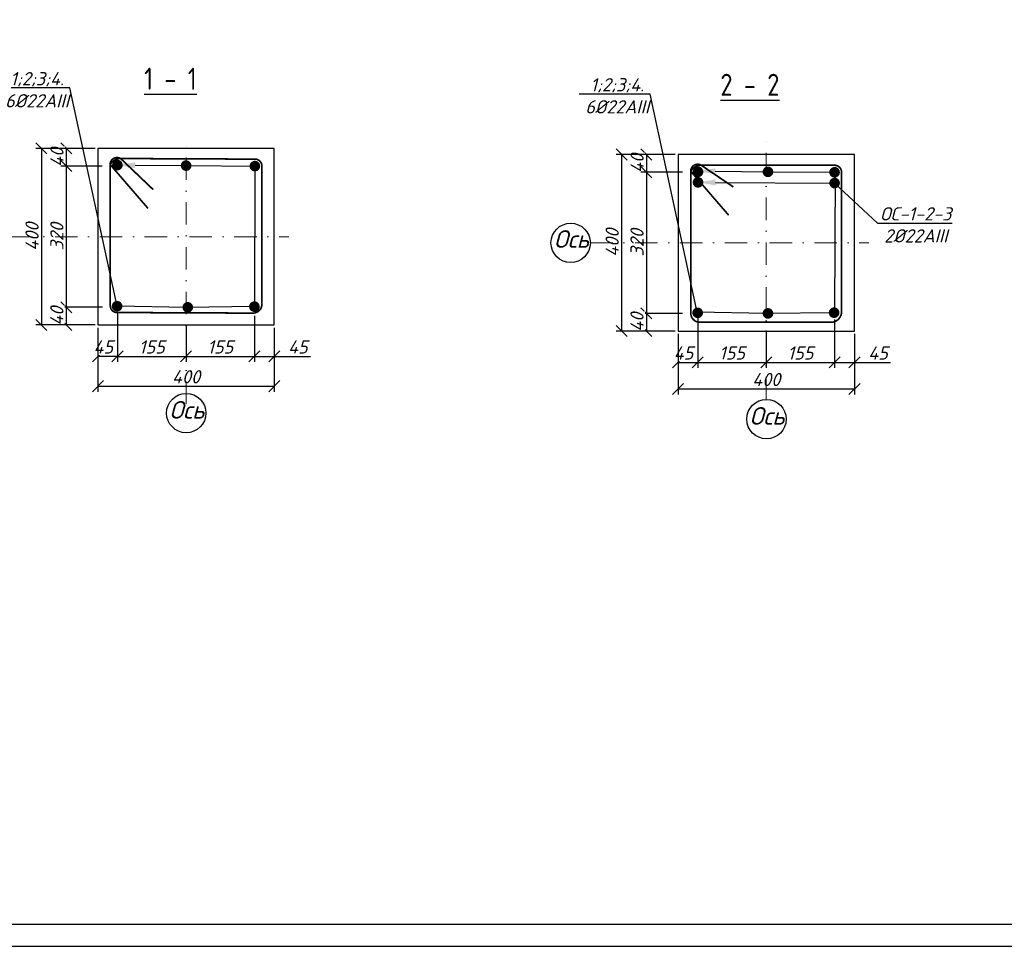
# Model space of a CAD drawing. Header units: millimetres. Extents: x -33345 to 4712671, y -3392 to 121473.
# Tile 559 of 656: x 2878121 to 2900441, y 44501 to 65501. Entities that reach past the tile are written whole.
import ezdxf
from ezdxf import colors
from ezdxf.entities.mleader import LeaderData, LeaderLine
from ezdxf.math import Vec2, Vec3

# ---------------------------------------------------------------- set-up
doc = ezdxf.new("R2010")
doc.units = ezdxf.units.MM
doc.linetypes.add('DASHDOTX2', pattern=[50.8, 25.4, -12.7, 0, -12.7])
doc.layers.add('0.25', color=7, linetype='Continuous', lineweight=25)
doc.layers.add('_линия', color=7, linetype='Continuous')
doc.layers.add('Лист', color=7, linetype='Continuous')
doc.styles.add('#_text', font='CS_Gost2304.shx')
doc.styles.add('_text', font='isocpeui.ttf')
doc.styles.add('ISOCPEUR_1.00', font='isocpeui.ttf')
doc.styles.add('simplex 300', font='isocpeui.ttf', dxfattribs={"height": 300})
doc.styles.get("Standard").update_dxf_attribs({"font": 'arial.ttf'})
doc.dimstyles.new('М 100', dxfattribs={"dimscale": 100, "dimtxt": 3, "dimasz": 2.5, "dimexe": 1.25, "dimexo": 0.625, "dimtad": 1, "dimdec": 0, "dimtxsty": 'Standard', "dimblk": 'OBLIQUE', "dimcen": 2.5, "dimadec": 0, "dimazin": 0, "dimtfac": 1, "dimtdec": 0, "dimtmove": 0, "dimatfit": 3, "dimfxl": 1, "dimtfill": 1, "dimarcsym": 0})

# ---------------------------------------------------------------- blocks, each defined once
blk = doc.blocks.new('*U327')
at = {"layer": '0.25', "color": 5, "linetype": 'Continuous', "lineweight": 25, "ltscale": 100}
blk.add_lwpolyline([(-125914, 0), (0, 0), (0, 42000), (-125914, 42000), (-125914, 0)], dxfattribs=at)
at = {"layer": '0.25', "color": 7, "linetype": 'Continuous', "lineweight": 30, "ltscale": 100}
blk.add_lwpolyline([(-123914, 500), (-500, 500), (-500, 41500), (-123914, 41500), (-123914, 500)], dxfattribs=at)
blk = doc.blocks.new('_Oblique')
at = {"color": 0, "linetype": 'ByBlock', "lineweight": -2}
blk.add_line((-0.5, -0.5), (0.5, 0.5), dxfattribs=at)
blk = doc.blocks.new('*D2568')
at = {"color": 0, "lineweight": -2, "ltscale": 100, "transparency": 16777216}
for p, q in [((2893490, 58796), (2893490, 57611)), ((2893045, 58384), (2893045, 57611)), ((2893045, 57736), (2893490, 57736))]:
    blk.add_line(p, q, dxfattribs=at)
at = {"layer": 'Defpoints', "color": 0, "ltscale": 100, "transparency": 16777216}
for p in [(2893490, 58858), (2893045, 58446), (2893490, 57736)]:
    blk.add_point(p, dxfattribs=at)
at = {"color": 0, "lineweight": -2, "ltscale": 100, "transparency": 16777216, "xscale": 250, "yscale": 250, "zscale": 250, "rotation": 180}
blk.add_blockref('_Oblique', (2893045, 57736), dxfattribs=at)
at = {"color": 0, "lineweight": -2, "ltscale": 100, "transparency": 16777216, "xscale": 250, "yscale": 250, "zscale": 250}
blk.add_blockref('_Oblique', (2893490, 57736), dxfattribs=at)
at = {"color": 0, "ltscale": 100, "transparency": 16777216, "insert": (2893168, 57948), "char_height": 300, "attachment_point": 5, "style": 'ISOCPEUR_1.00', "bg_fill": 3, "box_fill_scale": 1.1, "bg_fill_color": 256, "bg_fill_true_color": 13158600, "bg_fill_transparency": 0}
blk.add_mtext('45', dxfattribs=at)
blk = doc.blocks.new('*D2569')
at = {"color": 0, "lineweight": -2, "ltscale": 100, "transparency": 16777216}
for p, q in [((2893490, 58728), (2893490, 57610)), ((2895045, 58458), (2895045, 57610)), ((2893490, 57735), (2895045, 57735))]:
    blk.add_line(p, q, dxfattribs=at)
at = {"layer": 'Defpoints', "color": 0, "ltscale": 100, "transparency": 16777216}
for p in [(2893490, 58790), (2895045, 58521), (2895045, 57735)]:
    blk.add_point(p, dxfattribs=at)
at = {"color": 0, "lineweight": -2, "ltscale": 100, "transparency": 16777216, "xscale": 250, "yscale": 250, "zscale": 250, "rotation": 180}
blk.add_blockref('_Oblique', (2893490, 57735), dxfattribs=at)
at = {"color": 0, "lineweight": -2, "ltscale": 100, "transparency": 16777216, "xscale": 250, "yscale": 250, "zscale": 250}
blk.add_blockref('_Oblique', (2895045, 57735), dxfattribs=at)
at = {"color": 0, "ltscale": 100, "transparency": 16777216, "insert": (2894268, 57947), "char_height": 300, "attachment_point": 5, "style": 'ISOCPEUR_1.00', "bg_fill": 3, "box_fill_scale": 1.1, "bg_fill_color": 256, "bg_fill_true_color": 13158600, "bg_fill_transparency": 0}
blk.add_mtext('155', dxfattribs=at)
blk = doc.blocks.new('*D2570')
at = {"color": 0, "lineweight": -2, "ltscale": 100, "transparency": 16777216}
for p, q in [((2896593, 58704), (2896593, 57610)), ((2897045, 58384), (2897045, 57610)), ((2896593, 57735), (2897045, 57735)), ((2897045, 57735), (2897863, 57735))]:
    blk.add_line(p, q, dxfattribs=at)
at = {"layer": 'Defpoints', "color": 0, "ltscale": 100, "transparency": 16777216}
for p in [(2896593, 58766), (2897045, 58446), (2897045, 57735)]:
    blk.add_point(p, dxfattribs=at)
at = {"color": 0, "lineweight": -2, "ltscale": 100, "transparency": 16777216, "xscale": 250, "yscale": 250, "zscale": 250, "rotation": 180}
blk.add_blockref('_Oblique', (2896593, 57735), dxfattribs=at)
at = {"color": 0, "lineweight": -2, "ltscale": 100, "transparency": 16777216, "xscale": 250, "yscale": 250, "zscale": 250}
blk.add_blockref('_Oblique', (2897045, 57735), dxfattribs=at)
at = {"color": 0, "ltscale": 100, "transparency": 16777216, "insert": (2897579, 57947), "char_height": 300, "attachment_point": 5, "style": 'ISOCPEUR_1.00', "bg_fill": 3, "box_fill_scale": 1.1, "bg_fill_color": 256, "bg_fill_true_color": 13158600, "bg_fill_transparency": 0}
blk.add_mtext('45', dxfattribs=at)
blk = doc.blocks.new('*D2571')
at = {"color": 0, "lineweight": -2, "ltscale": 100, "transparency": 16777216}
for p, q in [((2893045, 58384), (2893045, 57010)), ((2897045, 58384), (2897045, 57010)), ((2893045, 57135), (2897045, 57135))]:
    blk.add_line(p, q, dxfattribs=at)
at = {"layer": 'Defpoints', "color": 0, "ltscale": 100, "transparency": 16777216}
for p in [(2893045, 58446), (2897045, 58446), (2897045, 57135)]:
    blk.add_point(p, dxfattribs=at)
at = {"color": 0, "lineweight": -2, "ltscale": 100, "transparency": 16777216, "xscale": 250, "yscale": 250, "zscale": 250, "rotation": 180}
blk.add_blockref('_Oblique', (2893045, 57135), dxfattribs=at)
at = {"color": 0, "lineweight": -2, "ltscale": 100, "transparency": 16777216, "xscale": 250, "yscale": 250, "zscale": 250}
blk.add_blockref('_Oblique', (2897045, 57135), dxfattribs=at)
at = {"color": 0, "ltscale": 100, "transparency": 16777216, "insert": (2895045, 57347), "char_height": 300, "attachment_point": 5, "style": 'ISOCPEUR_1.00', "bg_fill": 3, "box_fill_scale": 1.1, "bg_fill_color": 256, "bg_fill_true_color": 13158600, "bg_fill_transparency": 0}
blk.add_mtext('400', dxfattribs=at)
blk = doc.blocks.new('*D2572')
at = {"color": 0, "lineweight": -2, "ltscale": 100, "transparency": 16777216}
for p, q in [((2892982, 62446), (2892204, 62446)), ((2892329, 62446), (2892329, 62046)), ((2893145, 62046), (2892204, 62046))]:
    blk.add_line(p, q, dxfattribs=at)
at = {"layer": 'Defpoints', "color": 0, "ltscale": 100, "transparency": 16777216}
for p in [(2893045, 62446), (2893207, 62046)]:
    blk.add_point(p, dxfattribs=at)
at = {"color": 0, "lineweight": -2, "ltscale": 100, "transparency": 16777216, "xscale": 250, "yscale": 250, "zscale": 250}
for p, rotation in [((2892329, 62446), 90), ((2892329, 62046), 270)]:
    blk.add_blockref('_Oblique', p, dxfattribs=dict(at, rotation=rotation))
at = {"color": 0, "ltscale": 100, "transparency": 16777216, "insert": (2892117, 62246), "char_height": 300, "attachment_point": 5, "rotation": 90, "style": 'ISOCPEUR_1.00', "bg_fill": 3, "box_fill_scale": 1.1, "bg_fill_color": 256, "bg_fill_true_color": 13158600, "bg_fill_transparency": 0}
blk.add_mtext('40', dxfattribs=at)
at = {"layer": 'Defpoints', "color": 0, "ltscale": 100, "transparency": 16777216}
blk.add_point((2892329, 62046), dxfattribs=at)
blk = doc.blocks.new('*D2573')
at = {"color": 0, "lineweight": -2, "ltscale": 100, "transparency": 16777216}
for p, q in [((2892629, 62046), (2892203, 62046)), ((2892328, 62046), (2892328, 58846)), ((2893147, 58846), (2892203, 58846))]:
    blk.add_line(p, q, dxfattribs=at)
at = {"layer": 'Defpoints', "color": 0, "ltscale": 100, "transparency": 16777216}
for p in [(2892691, 62046), (2892328, 58846), (2893209, 58846)]:
    blk.add_point(p, dxfattribs=at)
at = {"color": 0, "lineweight": -2, "ltscale": 100, "transparency": 16777216, "xscale": 250, "yscale": 250, "zscale": 250}
for p, rotation in [((2892328, 62046), 90), ((2892328, 58846), 270)]:
    blk.add_blockref('_Oblique', p, dxfattribs=dict(at, rotation=rotation))
at = {"color": 0, "ltscale": 100, "transparency": 16777216, "insert": (2892115, 60446), "char_height": 300, "attachment_point": 5, "rotation": 90, "style": 'ISOCPEUR_1.00', "bg_fill": 3, "box_fill_scale": 1.1, "bg_fill_color": 256, "bg_fill_true_color": 13158600, "bg_fill_transparency": 0}
blk.add_mtext('320', dxfattribs=at)
blk = doc.blocks.new('*D2574')
at = {"color": 0, "lineweight": -2, "ltscale": 100, "transparency": 16777216}
for p, q in [((2893147, 58846), (2892203, 58846)), ((2892328, 58846), (2892328, 58446)), ((2892982, 58446), (2892203, 58446))]:
    blk.add_line(p, q, dxfattribs=at)
at = {"layer": 'Defpoints', "color": 0, "ltscale": 100, "transparency": 16777216}
for p in [(2893209, 58846), (2893045, 58446)]:
    blk.add_point(p, dxfattribs=at)
at = {"color": 0, "lineweight": -2, "ltscale": 100, "transparency": 16777216, "xscale": 250, "yscale": 250, "zscale": 250}
for p, rotation in [((2892328, 58846), 90), ((2892328, 58446), 270)]:
    blk.add_blockref('_Oblique', p, dxfattribs=dict(at, rotation=rotation))
at = {"color": 0, "ltscale": 100, "transparency": 16777216, "insert": (2892115, 58646), "char_height": 300, "attachment_point": 5, "rotation": 90, "style": 'ISOCPEUR_1.00', "bg_fill": 3, "box_fill_scale": 1.1, "bg_fill_color": 256, "bg_fill_true_color": 13158600, "bg_fill_transparency": 0}
blk.add_mtext('40', dxfattribs=at)
at = {"layer": 'Defpoints', "color": 0, "ltscale": 100, "transparency": 16777216}
blk.add_point((2892328, 58446), dxfattribs=at)
blk = doc.blocks.new('*D2575')
at = {"color": 0, "lineweight": -2, "ltscale": 100, "transparency": 16777216}
for p, q in [((2892982, 62446), (2891641, 62446)), ((2891766, 62446), (2891766, 58446)), ((2892982, 58446), (2891641, 58446))]:
    blk.add_line(p, q, dxfattribs=at)
at = {"layer": 'Defpoints', "color": 0, "ltscale": 100, "transparency": 16777216}
for p in [(2893045, 62446), (2891766, 58446), (2893045, 58446)]:
    blk.add_point(p, dxfattribs=at)
at = {"color": 0, "lineweight": -2, "ltscale": 100, "transparency": 16777216, "xscale": 250, "yscale": 250, "zscale": 250}
for p, rotation in [((2891766, 62446), 90), ((2891766, 58446), 270)]:
    blk.add_blockref('_Oblique', p, dxfattribs=dict(at, rotation=rotation))
at = {"color": 0, "ltscale": 100, "transparency": 16777216, "insert": (2891553, 60446), "char_height": 300, "attachment_point": 5, "rotation": 90, "style": 'ISOCPEUR_1.00', "bg_fill": 3, "box_fill_scale": 1.1, "bg_fill_color": 256, "bg_fill_true_color": 13158600, "bg_fill_transparency": 0}
blk.add_mtext('400', dxfattribs=at)
blk = doc.blocks.new('*D2576')
at = {"color": 0, "lineweight": -2, "ltscale": 20, "transparency": 16777216}
for p, q in [((2895045, 58458), (2895045, 57610)), ((2896593, 58384), (2896593, 57610)), ((2895045, 57735), (2896593, 57735))]:
    blk.add_line(p, q, dxfattribs=at)
at = {"layer": 'Defpoints', "color": 0, "ltscale": 20, "transparency": 16777216}
for p in [(2895045, 58521), (2896593, 58446), (2896593, 57735)]:
    blk.add_point(p, dxfattribs=at)
at = {"color": 0, "lineweight": -2, "ltscale": 20, "transparency": 16777216, "xscale": 250, "yscale": 250, "zscale": 250, "rotation": 180}
blk.add_blockref('_Oblique', (2895045, 57735), dxfattribs=at)
at = {"color": 0, "lineweight": -2, "ltscale": 20, "transparency": 16777216, "xscale": 250, "yscale": 250, "zscale": 250}
blk.add_blockref('_Oblique', (2896593, 57735), dxfattribs=at)
at = {"color": 0, "ltscale": 20, "transparency": 16777216, "insert": (2895819, 57947), "char_height": 300, "attachment_point": 5, "style": 'ISOCPEUR_1.00', "bg_fill": 3, "box_fill_scale": 1.1, "bg_fill_color": 256, "bg_fill_true_color": 13158600, "bg_fill_transparency": 0}
blk.add_mtext('155', dxfattribs=at)
blk = doc.blocks.new('*D2577')
at = {"color": 0, "lineweight": -2, "ltscale": 100, "transparency": 16777216}
for p, q in [((2880338, 58883), (2880338, 57748)), ((2879893, 58521), (2879893, 57748)), ((2879893, 57873), (2880338, 57873))]:
    blk.add_line(p, q, dxfattribs=at)
at = {"layer": 'Defpoints', "color": 0, "ltscale": 100, "transparency": 16777216}
for p in [(2880338, 58945), (2879893, 58583), (2880338, 57873)]:
    blk.add_point(p, dxfattribs=at)
at = {"color": 0, "lineweight": -2, "ltscale": 100, "transparency": 16777216, "xscale": 250, "yscale": 250, "zscale": 250, "rotation": 180}
blk.add_blockref('_Oblique', (2879893, 57873), dxfattribs=at)
at = {"color": 0, "lineweight": -2, "ltscale": 100, "transparency": 16777216, "xscale": 250, "yscale": 250, "zscale": 250}
blk.add_blockref('_Oblique', (2880338, 57873), dxfattribs=at)
at = {"color": 0, "ltscale": 100, "transparency": 16777216, "insert": (2880016, 58085), "char_height": 300, "attachment_point": 5, "style": 'ISOCPEUR_1.00', "bg_fill": 3, "box_fill_scale": 1.1, "bg_fill_color": 256, "bg_fill_true_color": 13158600, "bg_fill_transparency": 0}
blk.add_mtext('45', dxfattribs=at)
blk = doc.blocks.new('*D2578')
at = {"color": 0, "lineweight": -2, "ltscale": 100, "transparency": 16777216}
for p, q in [((2880338, 58815), (2880338, 57747)), ((2881893, 58596), (2881893, 57747)), ((2880338, 57872), (2881893, 57872))]:
    blk.add_line(p, q, dxfattribs=at)
at = {"layer": 'Defpoints', "color": 0, "ltscale": 100, "transparency": 16777216}
for p in [(2880338, 58877), (2881893, 58658), (2881893, 57872)]:
    blk.add_point(p, dxfattribs=at)
at = {"color": 0, "lineweight": -2, "ltscale": 100, "transparency": 16777216, "xscale": 250, "yscale": 250, "zscale": 250, "rotation": 180}
blk.add_blockref('_Oblique', (2880338, 57872), dxfattribs=at)
at = {"color": 0, "lineweight": -2, "ltscale": 100, "transparency": 16777216, "xscale": 250, "yscale": 250, "zscale": 250}
blk.add_blockref('_Oblique', (2881893, 57872), dxfattribs=at)
at = {"color": 0, "ltscale": 100, "transparency": 16777216, "insert": (2881116, 58084), "char_height": 300, "attachment_point": 5, "style": 'ISOCPEUR_1.00', "bg_fill": 3, "box_fill_scale": 1.1, "bg_fill_color": 256, "bg_fill_true_color": 13158600, "bg_fill_transparency": 0}
blk.add_mtext('155', dxfattribs=at)
blk = doc.blocks.new('*D2579')
at = {"color": 0, "lineweight": -2, "ltscale": 100, "transparency": 16777216}
for p, q in [((2883442, 58791), (2883442, 57747)), ((2883893, 58521), (2883893, 57747)), ((2883442, 57872), (2883893, 57872)), ((2883893, 57872), (2884711, 57872))]:
    blk.add_line(p, q, dxfattribs=at)
at = {"layer": 'Defpoints', "color": 0, "ltscale": 100, "transparency": 16777216}
for p in [(2883442, 58853), (2883893, 58583), (2883893, 57872)]:
    blk.add_point(p, dxfattribs=at)
at = {"color": 0, "lineweight": -2, "ltscale": 100, "transparency": 16777216, "xscale": 250, "yscale": 250, "zscale": 250, "rotation": 180}
blk.add_blockref('_Oblique', (2883442, 57872), dxfattribs=at)
at = {"color": 0, "lineweight": -2, "ltscale": 100, "transparency": 16777216, "xscale": 250, "yscale": 250, "zscale": 250}
blk.add_blockref('_Oblique', (2883893, 57872), dxfattribs=at)
at = {"color": 0, "ltscale": 100, "transparency": 16777216, "insert": (2884427, 58084), "char_height": 300, "attachment_point": 5, "style": 'ISOCPEUR_1.00', "bg_fill": 3, "box_fill_scale": 1.1, "bg_fill_color": 256, "bg_fill_true_color": 13158600, "bg_fill_transparency": 0}
blk.add_mtext('45', dxfattribs=at)
blk = doc.blocks.new('*D2580')
at = {"color": 0, "lineweight": -2, "ltscale": 100, "transparency": 16777216}
for p, q in [((2879893, 58521), (2879893, 57071)), ((2883893, 58521), (2883893, 57071)), ((2879893, 57196), (2883893, 57196))]:
    blk.add_line(p, q, dxfattribs=at)
at = {"layer": 'Defpoints', "color": 0, "ltscale": 100, "transparency": 16777216}
for p in [(2879893, 58583), (2883893, 58583), (2883893, 57196)]:
    blk.add_point(p, dxfattribs=at)
at = {"color": 0, "lineweight": -2, "ltscale": 100, "transparency": 16777216, "xscale": 250, "yscale": 250, "zscale": 250, "rotation": 180}
blk.add_blockref('_Oblique', (2879893, 57196), dxfattribs=at)
at = {"color": 0, "lineweight": -2, "ltscale": 100, "transparency": 16777216, "xscale": 250, "yscale": 250, "zscale": 250}
blk.add_blockref('_Oblique', (2883893, 57196), dxfattribs=at)
at = {"color": 0, "ltscale": 100, "transparency": 16777216, "insert": (2881893, 57409), "char_height": 300, "attachment_point": 5, "style": 'ISOCPEUR_1.00', "bg_fill": 3, "box_fill_scale": 1.1, "bg_fill_color": 256, "bg_fill_true_color": 13158600, "bg_fill_transparency": 0}
blk.add_mtext('400', dxfattribs=at)
blk = doc.blocks.new('*D2536')
at = {"color": 0, "lineweight": -2, "ltscale": 100, "transparency": 16777216}
for p, q in [((2879830, 62583), (2879052, 62583)), ((2879177, 62583), (2879177, 62183)), ((2879993, 62183), (2879052, 62183))]:
    blk.add_line(p, q, dxfattribs=at)
at = {"layer": 'Defpoints', "color": 0, "ltscale": 100, "transparency": 16777216}
for p in [(2879893, 62583), (2880055, 62183)]:
    blk.add_point(p, dxfattribs=at)
at = {"color": 0, "lineweight": -2, "ltscale": 100, "transparency": 16777216, "xscale": 250, "yscale": 250, "zscale": 250}
for p, rotation in [((2879177, 62583), 90), ((2879177, 62183), 270)]:
    blk.add_blockref('_Oblique', p, dxfattribs=dict(at, rotation=rotation))
at = {"color": 0, "ltscale": 100, "transparency": 16777216, "insert": (2878965, 62383), "char_height": 300, "attachment_point": 5, "rotation": 90, "style": 'ISOCPEUR_1.00', "bg_fill": 3, "box_fill_scale": 1.1, "bg_fill_color": 256, "bg_fill_true_color": 13158600, "bg_fill_transparency": 0}
blk.add_mtext('40', dxfattribs=at)
at = {"layer": 'Defpoints', "color": 0, "ltscale": 100, "transparency": 16777216}
blk.add_point((2879177, 62183), dxfattribs=at)
blk = doc.blocks.new('*D2537')
at = {"color": 0, "lineweight": -2, "ltscale": 100, "transparency": 16777216}
for p, q in [((2879477, 62183), (2879051, 62183)), ((2879176, 62183), (2879176, 58983)), ((2879995, 58983), (2879051, 58983))]:
    blk.add_line(p, q, dxfattribs=at)
at = {"layer": 'Defpoints', "color": 0, "ltscale": 100, "transparency": 16777216}
for p in [(2879539, 62183), (2879176, 58983), (2880058, 58983)]:
    blk.add_point(p, dxfattribs=at)
at = {"color": 0, "lineweight": -2, "ltscale": 100, "transparency": 16777216, "xscale": 250, "yscale": 250, "zscale": 250}
for p, rotation in [((2879176, 62183), 90), ((2879176, 58983), 270)]:
    blk.add_blockref('_Oblique', p, dxfattribs=dict(at, rotation=rotation))
at = {"color": 0, "ltscale": 100, "transparency": 16777216, "insert": (2878963, 60583), "char_height": 300, "attachment_point": 5, "rotation": 90, "style": 'ISOCPEUR_1.00', "bg_fill": 3, "box_fill_scale": 1.1, "bg_fill_color": 256, "bg_fill_true_color": 13158600, "bg_fill_transparency": 0}
blk.add_mtext('320', dxfattribs=at)
blk = doc.blocks.new('*D2538')
at = {"color": 0, "lineweight": -2, "ltscale": 100, "transparency": 16777216}
for p, q in [((2879995, 58983), (2879051, 58983)), ((2879176, 58983), (2879176, 58583)), ((2879830, 58583), (2879051, 58583))]:
    blk.add_line(p, q, dxfattribs=at)
at = {"layer": 'Defpoints', "color": 0, "ltscale": 100, "transparency": 16777216}
for p in [(2880058, 58983), (2879893, 58583)]:
    blk.add_point(p, dxfattribs=at)
at = {"color": 0, "lineweight": -2, "ltscale": 100, "transparency": 16777216, "xscale": 250, "yscale": 250, "zscale": 250}
for p, rotation in [((2879176, 58983), 90), ((2879176, 58583), 270)]:
    blk.add_blockref('_Oblique', p, dxfattribs=dict(at, rotation=rotation))
at = {"color": 0, "ltscale": 100, "transparency": 16777216, "insert": (2878963, 58783), "char_height": 300, "attachment_point": 5, "rotation": 90, "style": 'ISOCPEUR_1.00', "bg_fill": 3, "box_fill_scale": 1.1, "bg_fill_color": 256, "bg_fill_true_color": 13158600, "bg_fill_transparency": 0}
blk.add_mtext('40', dxfattribs=at)
at = {"layer": 'Defpoints', "color": 0, "ltscale": 100, "transparency": 16777216}
blk.add_point((2879176, 58583), dxfattribs=at)
blk = doc.blocks.new('*D2539')
at = {"color": 0, "lineweight": -2, "ltscale": 100, "transparency": 16777216}
for p, q in [((2879830, 62583), (2878489, 62583)), ((2878614, 62583), (2878614, 58583)), ((2879830, 58583), (2878489, 58583))]:
    blk.add_line(p, q, dxfattribs=at)
at = {"layer": 'Defpoints', "color": 0, "ltscale": 100, "transparency": 16777216}
for p in [(2879893, 62583), (2878614, 58583), (2879893, 58583)]:
    blk.add_point(p, dxfattribs=at)
at = {"color": 0, "lineweight": -2, "ltscale": 100, "transparency": 16777216, "xscale": 250, "yscale": 250, "zscale": 250}
for p, rotation in [((2878614, 62583), 90), ((2878614, 58583), 270)]:
    blk.add_blockref('_Oblique', p, dxfattribs=dict(at, rotation=rotation))
at = {"color": 0, "ltscale": 100, "transparency": 16777216, "insert": (2878401, 60583), "char_height": 300, "attachment_point": 5, "rotation": 90, "style": 'ISOCPEUR_1.00', "bg_fill": 3, "box_fill_scale": 1.1, "bg_fill_color": 256, "bg_fill_true_color": 13158600, "bg_fill_transparency": 0}
blk.add_mtext('400', dxfattribs=at)
blk = doc.blocks.new('*D2540')
at = {"color": 0, "lineweight": -2, "ltscale": 20, "transparency": 16777216}
for p, q in [((2881893, 58596), (2881893, 57747)), ((2883442, 58521), (2883442, 57747)), ((2881893, 57872), (2883442, 57872))]:
    blk.add_line(p, q, dxfattribs=at)
at = {"layer": 'Defpoints', "color": 0, "ltscale": 20, "transparency": 16777216}
for p in [(2881893, 58658), (2883442, 58583), (2883442, 57872)]:
    blk.add_point(p, dxfattribs=at)
at = {"color": 0, "lineweight": -2, "ltscale": 20, "transparency": 16777216, "xscale": 250, "yscale": 250, "zscale": 250, "rotation": 180}
blk.add_blockref('_Oblique', (2881893, 57872), dxfattribs=at)
at = {"color": 0, "lineweight": -2, "ltscale": 20, "transparency": 16777216, "xscale": 250, "yscale": 250, "zscale": 250}
blk.add_blockref('_Oblique', (2883442, 57872), dxfattribs=at)
at = {"color": 0, "ltscale": 20, "transparency": 16777216, "insert": (2882667, 58084), "char_height": 300, "attachment_point": 5, "style": 'ISOCPEUR_1.00', "bg_fill": 3, "box_fill_scale": 1.1, "bg_fill_color": 256, "bg_fill_true_color": 13158600, "bg_fill_transparency": 0}
blk.add_mtext('155', dxfattribs=at)

msp = doc.modelspace()

# ---------------------------------------------------------------- linework, layer by layer
at = {"ltscale": 100, "elevation": 1359241.5}
for points in [[(2879892.944, 58583.196), (2883892.944, 58583.196), (2883892.944, 62583.196), (2879892.944, 62583.196)], [(2893044.872, 58446.15), (2897044.872, 58446.15), (2897044.872, 62446.15), (2893044.872, 62446.15)]]:
    msp.add_lwpolyline(points, close=True, dxfattribs=at)
at = {"ltscale": 100, "const_width": 38.06, "elevation": 1359241.5}
for points in [[(2881146.159, 61651.574), (2880409.028, 62354.983, 0.649720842), (2880173.698, 62189.93), (2880173.698, 59021.941, 0.467323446), (2880361.387, 58864.983), (2883409.983, 58851.458, 0.427871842), (2883611.341, 59062.385), (2883611.341, 62183.383, 0.44983918), (2883433.045, 62341.458), (2880409.028, 62354.983, 0.263368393), (2880170.771, 62220.131), (2881029.75, 61224.508)], [(2894298.087, 61711.035), (2893570.733, 62202.093, 0.649720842), (2893335.403, 62037.04), (2893335.403, 58853.107, 0.409247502), (2893523.093, 58646.15), (2896551.306, 58644.976, 0.378566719), (2896752.664, 58905.902), (2896752.664, 62042.844, 0.44983918), (2896574.368, 62200.919), (2893570.733, 62202.093, 0.263368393), (2893332.476, 62067.241), (2894191.456, 61071.618)]]:
    msp.add_lwpolyline(points, format="xyb", dxfattribs=at)
at = {"color": 5, "ltscale": 100, "const_width": 120.318, "elevation": 1359241.5}
for points in [[(2880284.243, 62175.999, 1.108539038), (2880380.967, 62246.485, 0.902088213), (2880284.243, 62175.999, 0.575163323)], [(2881840.944, 62163.649, 1.108539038), (2881937.668, 62234.134, 0.902088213), (2881840.944, 62163.649, 0.575163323)], [(2883400.119, 62153.133, 1.108539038), (2883496.843, 62223.618, 0.902088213), (2883400.119, 62153.133, 0.575163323)], [(2893445.948, 62023.11, 1.108539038), (2893542.672, 62093.595, 0.902088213), (2893445.948, 62023.11, 0.575163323)], [(2895031.372, 62023.11, 1.108539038), (2895128.096, 62093.595, 0.902088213), (2895031.372, 62023.11, 0.575163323)], [(2896541.442, 62012.594, 1.108539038), (2896638.167, 62083.079, 0.902088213), (2896541.442, 62012.594, 0.575163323)], [(2880276.505, 58977.508, 1.108539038), (2880373.23, 59047.994, 0.902088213), (2880276.505, 58977.508, 0.575163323)], [(2883389.514, 58967.531, 1.108539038), (2883486.239, 59038.016, 0.902088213), (2883389.514, 58967.531, 0.575163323)], [(2893438.21, 58828.111, 1.108539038), (2893534.935, 58898.597, 0.902088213), (2893438.21, 58828.111, 0.575163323)], [(2896530.838, 58830.484, 1.108539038), (2896627.562, 58900.97, 0.902088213), (2896530.838, 58830.484, 0.575163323)]]:
    msp.add_lwpolyline(points, format="xyb", dxfattribs=at)
at = {"color": 242, "ltscale": 100, "true_color": 0xcd2027, "const_width": 120.318, "elevation": 1359241.5}
for points in [[(2893445.948, 61784.03, 1.108539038), (2893542.672, 61854.515, 0.902088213), (2893445.948, 61784.03, 0.575163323)], [(2896541.442, 61768.537, 1.108539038), (2896638.167, 61839.022, 0.902088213), (2896541.442, 61768.537, 0.575163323)]]:
    msp.add_lwpolyline(points, format="xyb", dxfattribs=at)
at = {"ltscale": 100}
for centre in [(2890610.882, 60442.18, 1359241.5), (2895048.841, 56449.662, 1359241.5)]:
    msp.add_circle(centre, 446.349, dxfattribs=at)

# ---------------------------------------------------------------- block references
at = {"layer": 'Лист', "ltscale": 100, "transparency": 33554687}
msp.add_blockref('*U327', (2942033.349, 44501.326, 1359241.5), dxfattribs=at)

# ---------------------------------------------------------------- texts
at = {"char_height": 400, "width": 389.36983, "attachment_point": 1, "style": '_text'}
for insert in [(2890231.979, 60730.405, 1359241.5), (2881514.217, 56858.743, 1359241.5), (2894666.145, 56721.697, 1359241.5)]:
    msp.add_mtext('Ось', dxfattribs=dict(at, insert=insert))
at = {"layer": '_линия', "color": 18, "true_color": 0x000000, "char_height": 500, "attachment_point": 1, "style": '#_text'}
for s, insert, width in [('{\\L1 - 1}', (2880943.109, 64413.158, 1359241.5), 2195.27184), ('{\\L2 - 2}', (2894005.037, 64276.112, 1359241.5), 3235.38257)]:
    msp.add_mtext(s, dxfattribs=dict(at, insert=insert, width=width))

# ---------------------------------------------------------------- leaders
at = {"lineweight": 25}
ml = msp.add_multileader_mtext('Standard', dxfattribs=at)
ml.set_content('ОС-1-2-3\\P2%%C22AIII', color=256, style='simplex 300')
ml.set_leader_properties()
ml.build(insert=Vec2(0, 0))
ml.multileader.update_dxf_attribs({"has_dogleg": 0, "text_left_attachment_type": 6, "text_right_attachment_type": 6, "dogleg_length": 0.36, "arrow_head_size": 400})
ctx = ml.context
ctx.base_point, ctx.char_height, ctx.arrow_head_size, ctx.plane_origin = Vec3(2897567.905, 60891.559, 1359241.5), 300, 400, Vec3(2894193.977, 62679.357, 1359241.5)
ctx.left_attachment, ctx.right_attachment, ctx.text_align_type = 6, 6, 1
notes = []
notes.append((ctx, [(0, (1, 1, 0), (2897567.545, 60891.559, 1359241.5), (1, 0), 0.36, [(1, [(2893497.948, 61814.28, 1359241.5), (2896593.442, 61798.787, 1359241.5)], 0, [])])]))
ctx.mtext.insert, ctx.mtext.alignment, ctx.mtext.flow_direction = Vec3(2898435.246, 61251.559, 1359241.5), 2, 5
for ctx, leaders in notes:
    for number, flags, end, landing, length, lines in leaders:
        leader = LeaderData()
        leader.index, (leader.has_last_leader_line, leader.has_dogleg_vector, leader.attachment_direction) = number, flags
        leader.last_leader_point, leader.dogleg_vector, leader.dogleg_length = Vec3(end), Vec3(landing), length
        for number, points, colour, breaks in lines:
            line = LeaderLine()
            line.index, line.vertices, line.color, line.breaks = number, Vec3.list(points), colors.encode_raw_color(colour), breaks
            leader.lines.append(line)
        ctx.leaders.append(leader)

# ---------------------------------------------------------------- next in the draw order: dimensions: what is measured, and where the dimension line sits
at = {"ltscale": 100}
for base, p1, p2, picture, middle in [((2879177.112, 62183.383, 1359241.5), (2879892.944, 62583.196, 1359241.5), (2880055.489, 62183.383, 1359241.5), '*D2536', (2879177.112, 62383.289, 1359241.5)), ((2892329.04, 62046.337, 1359241.5), (2893044.872, 62446.15, 1359241.5), (2893207.417, 62046.337, 1359241.5), '*D2572', (2892329.04, 62246.243, 1359241.5))]:
    dim = msp.add_linear_dim(base=base, p1=p1, p2=p2, angle=270, dimstyle='М 100', override={"dimlfac": 0.1, "dimtxsty": 'ISOCPEUR_1.00', "dimfxl": 100, "dimarcsym": 1}, dxfattribs=at)
    dim.commit()
    dim.dimension.update_dxf_attribs({"geometry": picture, "text_midpoint": middle, "dimtype": 160})
for base, p1, p2, picture, middle in [((2880338.283, 57872.765, 1359241.5), (2879892.944, 58583.196, 1359241.5), (2880338.283, 58945.408, 1359241.5), '*D2577', (2880015.613, 57872.765, 1359241.5)), ((2883892.944, 57871.592, 1359241.5), (2883441.514, 58853.123, 1359241.5), (2883892.944, 58583.196, 1359241.5), '*D2579', (2884427.035, 57871.592, 1359241.5)), ((2893490.211, 57735.719, 1359241.5), (2893044.872, 58446.15, 1359241.5), (2893490.211, 58858.362, 1359241.5), '*D2568', (2893167.541, 57735.719, 1359241.5)), ((2897044.872, 57734.545, 1359241.5), (2896593.442, 58766.077, 1359241.5), (2897044.872, 58446.15, 1359241.5), '*D2570', (2897578.963, 57734.545, 1359241.5))]:
    dim = msp.add_linear_dim(base=base, p1=p1, p2=p2, dimstyle='М 100', override={"dimlfac": 0.1, "dimtxsty": 'ISOCPEUR_1.00', "dimfxl": 100, "dimarcsym": 1}, dxfattribs=at)
    dim.commit()
    dim.dimension.update_dxf_attribs({"geometry": picture, "text_midpoint": middle, "dimtype": 160})

# ---------------------------------------------------------------- next in the draw order: dimensions: what is measured, and where the dimension line sits
for base, p1, p2, picture, middle in [((2879175.938, 58983.057, 1359241.5), (2879539.274, 62183.383, 1359241.5), (2880057.529, 58983.057, 1359241.5), '*D2537', (2878963.438, 60583.22, 1359241.5)), ((2892327.866, 58846.011, 1359241.5), (2892691.202, 62046.337, 1359241.5), (2893209.457, 58846.011, 1359241.5), '*D2573', (2892115.366, 60446.174, 1359241.5))]:
    dim = msp.add_linear_dim(base=base, p1=p1, p2=p2, angle=270, dimstyle='М 100', override={"dimlfac": 0.1, "dimtxsty": 'ISOCPEUR_1.00', "dimfxl": 100, "dimarcsym": 1}, dxfattribs=at)
    dim.commit()
    dim.dimension.update_dxf_attribs({"geometry": picture, "text_midpoint": middle})
for base, p1, p2, picture, middle in [((2881892.944, 57871.592, 1359241.5), (2880338.283, 58877.276, 1359241.5), (2881892.944, 58658.024, 1359241.5), '*D2578', (2881115.613, 58084.092, 1359241.5)), ((2895044.872, 57734.545, 1359241.5), (2893490.211, 58790.23, 1359241.5), (2895044.872, 58520.978, 1359241.5), '*D2569', (2894267.541, 57947.045, 1359241.5))]:
    dim = msp.add_linear_dim(base=base, p1=p1, p2=p2, dimstyle='М 100', override={"dimlfac": 0.1, "dimtxsty": 'ISOCPEUR_1.00', "dimfxl": 100, "dimarcsym": 1}, dxfattribs=at)
    dim.commit()
    dim.dimension.update_dxf_attribs({"geometry": picture, "text_midpoint": middle})

# ---------------------------------------------------------------- next in the draw order: linework, layer by layer
at = {"color": 5, "ltscale": 100, "const_width": 120.318, "elevation": 1359241.5}
for points in [[(2881879.444, 58951.592, 1.108539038), (2881976.168, 59022.077, 0.902088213), (2881879.444, 58951.592, 0.575163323)], [(2895031.372, 58814.546, 1.108539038), (2895128.096, 58885.031, 0.902088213), (2895031.372, 58814.546, 0.575163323)]]:
    msp.add_lwpolyline(points, format="xyb", dxfattribs=at)

# ---------------------------------------------------------------- next in the draw order: dimensions: what is measured, and where the dimension line sits
at = {"ltscale": 100}
for base, p1, p2, picture, middle in [((2883892.944, 57196.321, 1359241.5), (2879892.944, 58583.196, 1359241.5), (2883892.944, 58583.196, 1359241.5), '*D2580', (2881892.944, 57408.821, 1359241.5)), ((2897044.872, 57134.831, 1359241.5), (2893044.872, 58446.15, 1359241.5), (2897044.872, 58446.15, 1359241.5), '*D2571', (2895044.872, 57347.331, 1359241.5))]:
    dim = msp.add_linear_dim(base=base, p1=p1, p2=p2, dimstyle='М 100', override={"dimlfac": 0.1, "dimtxsty": 'ISOCPEUR_1.00', "dimfxl": 100, "dimarcsym": 1}, dxfattribs=at)
    dim.commit()
    dim.dimension.update_dxf_attribs({"geometry": picture, "text_midpoint": middle})

# ---------------------------------------------------------------- next in the draw order: linework, layer by layer
at = {"linetype": 'DASHDOTX2', "lineweight": 5, "ltscale": 20}
for p, q in [((2895044.872, 56895.993, 1359241.5), (2895044.872, 62773.89, 1359241.5)), ((2881892.944, 56792.476, 1359241.5), (2881892.944, 62670.372, 1359241.5))]:
    msp.add_line(p, q, dxfattribs=at)
at = {"ltscale": 100}
msp.add_circle((2881896.914, 56586.708, 1359241.5), 446.349, dxfattribs=at)

# ---------------------------------------------------------------- next in the draw order: dimensions: what is measured, and where the dimension line sits
for base, p1, p2, picture, middle in [((2879175.938, 58583.196, 1359241.5), (2880057.529, 58983.057, 1359241.5), (2879892.944, 58583.196, 1359241.5), '*D2538', (2879175.938, 58783.126, 1359241.5)), ((2892327.866, 58446.15, 1359241.5), (2893209.457, 58846.011, 1359241.5), (2893044.872, 58446.15, 1359241.5), '*D2574', (2892327.866, 58646.08, 1359241.5))]:
    dim = msp.add_linear_dim(base=base, p1=p1, p2=p2, angle=270, dimstyle='М 100', override={"dimlfac": 0.1, "dimtxsty": 'ISOCPEUR_1.00', "dimfxl": 100, "dimarcsym": 1}, dxfattribs=at)
    dim.commit()
    dim.dimension.update_dxf_attribs({"geometry": picture, "text_midpoint": middle, "dimtype": 160})

# ---------------------------------------------------------------- next in the draw order: dimensions: what is measured, and where the dimension line sits
for base, p1, p2, picture, middle in [((2878613.669, 58583.196, 1359241.5), (2879892.944, 62583.196, 1359241.5), (2879892.944, 58583.196, 1359241.5), '*D2539', (2878401.169, 60583.196, 1359241.5)), ((2891765.597, 58446.15, 1359241.5), (2893044.872, 62446.15, 1359241.5), (2893044.872, 58446.15, 1359241.5), '*D2575', (2891553.097, 60446.15, 1359241.5))]:
    dim = msp.add_linear_dim(base=base, p1=p1, p2=p2, angle=270, dimstyle='М 100', override={"dimlfac": 0.1, "dimtxsty": 'ISOCPEUR_1.00', "dimfxl": 100, "dimarcsym": 1}, dxfattribs=at)
    dim.commit()
    dim.dimension.update_dxf_attribs({"geometry": picture, "text_midpoint": middle})
at = {"ltscale": 20}
for base, p1, p2, picture, middle in [((2883441.514, 57871.592, 1359241.5), (2881892.944, 58658.024, 1359241.5), (2883441.514, 58583.196, 1359241.5), '*D2540', (2882667.229, 58084.092, 1359241.5)), ((2896593.442, 57734.545, 1359241.5), (2895044.872, 58520.978, 1359241.5), (2896593.442, 58446.15, 1359241.5), '*D2576', (2895819.157, 57947.045, 1359241.5))]:
    dim = msp.add_linear_dim(base=base, p1=p1, p2=p2, dimstyle='М 100', override={"dimlfac": 0.1, "dimtxsty": 'ISOCPEUR_1.00', "dimtmove": 1, "dimfxl": 100, "dimarcsym": 1}, dxfattribs=at)
    dim.commit()
    dim.dimension.update_dxf_attribs({"geometry": picture, "text_midpoint": middle})

# ---------------------------------------------------------------- next in the draw order: linework, layer by layer
at = {"linetype": 'DASHDOTX2', "lineweight": 5, "ltscale": 20}
for p, q in [((2877905.285, 60583.196, 1359241.5), (2884220.684, 60583.196, 1359241.5)), ((2891057.213, 60446.15, 1359241.5), (2897372.612, 60446.15, 1359241.5))]:
    msp.add_line(p, q, dxfattribs=at)

# ---------------------------------------------------------------- next in the draw order: leaders
at = {"lineweight": 25}
ml = msp.add_multileader_mtext('Standard', dxfattribs=at)
ml.set_content('1;2;3;4.\\P6%%C22AIII', color=256, style='simplex 300')
ml.set_leader_properties()
ml.build(insert=Vec2(0, 0))
ml.multileader.update_dxf_attribs({"has_dogleg": 0, "text_left_attachment_type": 6, "text_right_attachment_type": 6, "dogleg_length": 0.36, "arrow_head_size": 400})
ctx = ml.context
ctx.base_point, ctx.char_height, ctx.arrow_head_size, ctx.plane_origin = Vec3(2877769.508, 63953.798, 1359241.5), 300, 400, Vec3(2880164.586, 62810.337, 1359241.5)
ctx.left_attachment, ctx.right_attachment, ctx.text_align_type = 6, 6, 1
notes = []
notes.append((ctx, [(1, (1, 1, 0), (2879260.004, 63953.798, 1359241.5), (-1, 0), 0.36, [(5, [(2880336.243, 62206.25, 1359241.5), (2881931.444, 62193.899, 1359241.5), (2883452.119, 62183.383, 1359241.5), (2883441.529, 58997.774, 1359241.5), (2881892.932, 58981.842, 1359241.5), (2880328.505, 59007.759, 1359241.5)], 0, [])])]))
ctx.mtext.insert, ctx.mtext.alignment, ctx.mtext.flow_direction = Vec3(2878514.576, 64313.798, 1359241.5), 2, 5
ml = msp.add_multileader_mtext('Standard', dxfattribs=at)
ml.set_content('1;2;3;4.\\P6%%C22AIII', color=256, style='simplex 300')
ml.set_leader_properties()
ml.build(insert=Vec2(0, 0))
ml.multileader.update_dxf_attribs({"has_dogleg": 0, "text_left_attachment_type": 6, "text_right_attachment_type": 6, "dogleg_length": 0.36, "arrow_head_size": 400})
ctx = ml.context
ctx.base_point, ctx.char_height, ctx.arrow_head_size, ctx.plane_origin = Vec3(2890921.435, 63816.752, 1359241.5), 300, 400, Vec3(2893316.514, 62673.29, 1359241.5)
ctx.left_attachment, ctx.right_attachment, ctx.text_align_type = 6, 6, 1
notes.append((ctx, [(1, (1, 1, 0), (2892411.932, 63816.752, 1359241.5), (-1, 0), 0.36, [(5, [(2893488.171, 62069.204, 1359241.5), (2895083.372, 62056.853, 1359241.5), (2896604.047, 62046.337, 1359241.5), (2896593.457, 58860.727, 1359241.5), (2895044.86, 58844.796, 1359241.5), (2893480.433, 58870.713, 1359241.5)], 0, [])])]))
ctx.mtext.insert, ctx.mtext.alignment, ctx.mtext.flow_direction = Vec3(2891666.504, 64176.752, 1359241.5), 2, 5
for ctx, leaders in notes:
    for number, flags, end, landing, length, lines in leaders:
        leader = LeaderData()
        leader.index, (leader.has_last_leader_line, leader.has_dogleg_vector, leader.attachment_direction) = number, flags
        leader.last_leader_point, leader.dogleg_vector, leader.dogleg_length = Vec3(end), Vec3(landing), length
        for number, points, colour, breaks in lines:
            line = LeaderLine()
            line.index, line.vertices, line.color, line.breaks = number, Vec3.list(points), colors.encode_raw_color(colour), breaks
            leader.lines.append(line)
        ctx.leaders.append(leader)

doc.saveas('drawing.dxf')
